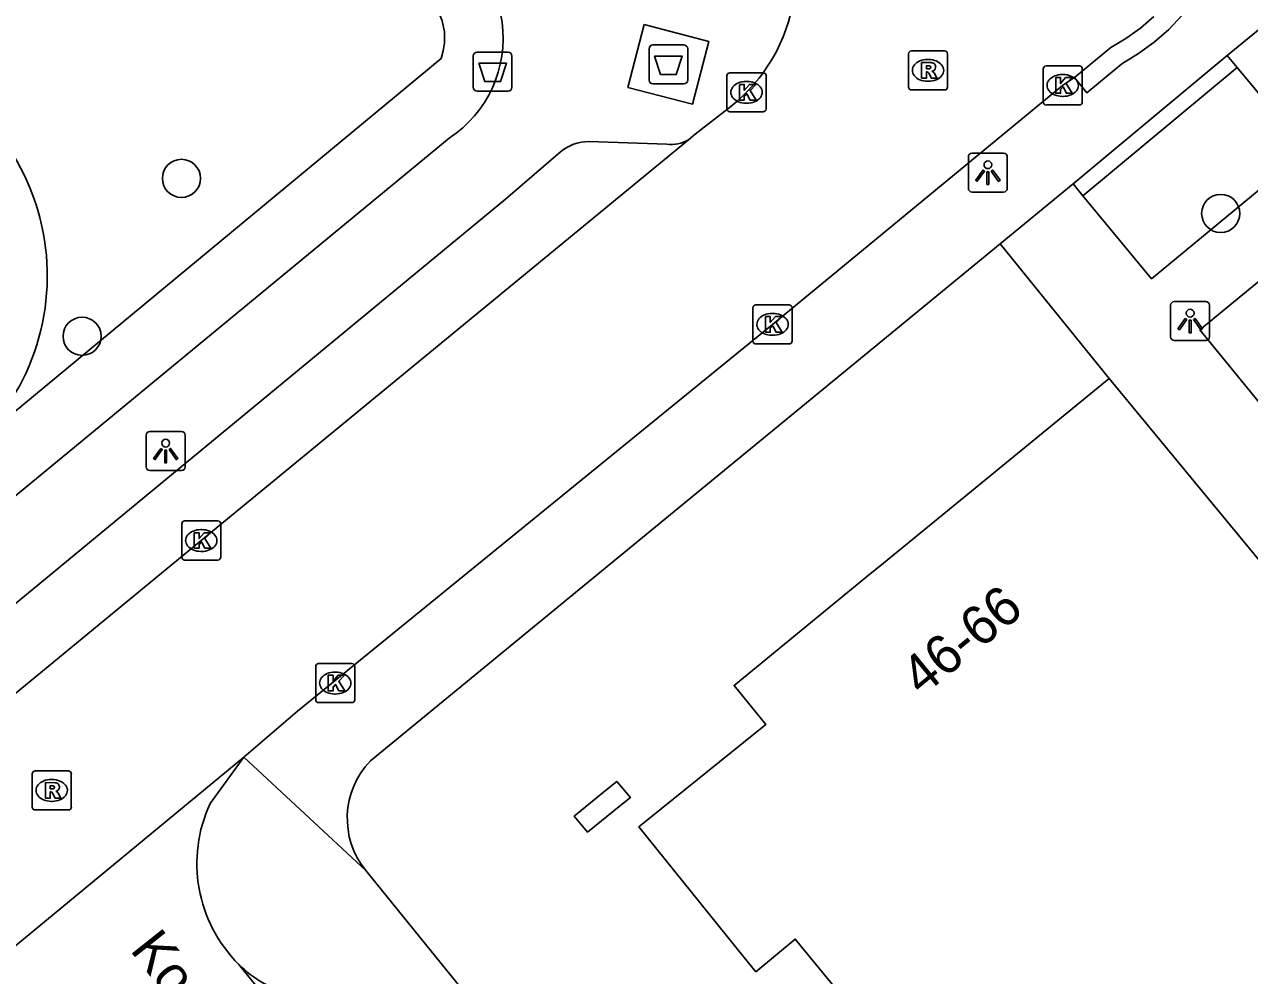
# Model space of a CAD drawing. Extents: x 161771 to 163125, y 382479 to 383177.
# Drawn here: x 162055.29 to 162086.66, y 383020.1 to 383044.46 of the extents above; entities that cross this region are included whole.
import ezdxf

# ---------------------------------------------------------------- set-up
doc = ezdxf.new("R2010")
doc.units = 0
for name, color, linetype in [('IMGEO_Afval_apart_plaats', 7, 'Continuous'), ('IMGEO_Afvalbak', 7, 'Continuous'), ('IMGEO_Boom', 7, 'Continuous'), ('IMGEO_Groenvoorziening', 7, 'Continuous'), ('IMGEO_Haag', 7, 'Continuous'), ('IMGEO_Kolk', 7, 'Continuous'), ('IMGEO_Lichtpunt', 7, 'Continuous'), ('IMGEO_Openbare_ruimte_label', 7, 'Continuous'), ('IMGEO_Pand', 7, 'Continuous'), ('IMGEO_Pand_nummerreeks', 7, 'Continuous'), ('IMGEO_Rijbaan_lokaal_open', 7, 'Continuous'), ('IMGEO_Rioolput', 7, 'Continuous'), ('IMGEO_Voetpad_gesloten', 7, 'Continuous'), ('IMGEO_Voetpad_open', 7, 'Continuous')]:
    doc.layers.add(name, color=color, linetype=linetype)

msp = doc.modelspace()

# ---------------------------------------------------------------- linework, layer by layer
at = {"layer": 'IMGEO_Afval_apart_plaats'}
for p, q in [((162071.282, 383043.033), (162071.282, 383043.833)), ((162071.282, 383043.833), (162071.282, 383043.033)), ((162071.382, 383043.933), (162072.172, 383043.933)), ((162072.172, 383043.933), (162071.382, 383043.933)), ((162072.272, 383043.833), (162072.272, 383043.033)), ((162072.272, 383043.033), (162072.272, 383043.833)), ((162072.172, 383042.933), (162071.382, 383042.933)), ((162071.382, 383042.933), (162072.172, 383042.933))]:
    msp.add_line(p, q, dxfattribs=at)
msp.add_lwpolyline([(162071.425, 383043.647), (162072.129, 383043.647), (162071.98, 383043.177), (162071.574, 383043.177), (162071.425, 383043.647)], dxfattribs=at)
for centre, start, end in [((162071.382, 383043.833), 90, 180), ((162071.382, 383043.833), 90, 180), ((162072.172, 383043.833), 0, 90), ((162072.172, 383043.833), 360, 90), ((162071.382, 383043.033), 180, 270), ((162071.382, 383043.033), 180, 270), ((162072.172, 383043.033), 270, 0), ((162072.172, 383043.033), 270, 0)]:
    msp.add_arc(centre, 0.1, start, end, dxfattribs=at)
at = {"layer": 'IMGEO_Afvalbak'}
for p, q in [((162066.782, 383042.848), (162066.782, 383043.648)), ((162066.782, 383043.648), (162066.782, 383042.848)), ((162066.882, 383043.748), (162067.672, 383043.748)), ((162067.672, 383043.748), (162066.882, 383043.748)), ((162067.772, 383043.648), (162067.772, 383042.848)), ((162067.772, 383042.848), (162067.772, 383043.648)), ((162067.672, 383042.748), (162066.882, 383042.748)), ((162066.882, 383042.748), (162067.672, 383042.748))]:
    msp.add_line(p, q, dxfattribs=at)
msp.add_lwpolyline([(162066.925, 383043.462), (162067.629, 383043.462), (162067.48, 383042.992), (162067.074, 383042.992), (162066.925, 383043.462)], dxfattribs=at)
for centre, start, end in [((162066.882, 383043.648), 90, 180), ((162066.882, 383043.648), 90, 180), ((162067.672, 383043.648), 0, 90), ((162067.672, 383043.648), 360, 90), ((162066.882, 383042.848), 180, 270), ((162066.882, 383042.848), 180, 270), ((162067.672, 383042.848), 270, 0), ((162067.672, 383042.848), 270, 0)]:
    msp.add_arc(centre, 0.1, start, end, dxfattribs=at)
at = {"layer": 'IMGEO_Boom'}
for centre in [(162059.31, 383040.514), (162085.92, 383039.616), (162056.767, 383036.47)]:
    msp.add_circle(centre, 0.489, dxfattribs=at)
at = {"layer": 'IMGEO_Groenvoorziening'}
msp.add_lwpolyline([(162054.873, 383049.583), (162054.524, 383048.124), (162065.002, 383045.564), (162065.244, 383045.458), (162065.45, 383045.324), (162065.634, 383045.158), (162065.775, 383044.983), (162065.893, 383044.778), (162065.987, 383044.547), (162066.043, 383044.267), (162066.043, 383043.989), (162066.012, 383043.78), (162065.956, 383043.583), (162053.824, 383033.535)], dxfattribs=at)
msp.add_arc((162049.948, 383038.019), 5.927, 310.8444, 70.7372, dxfattribs=at)
at = {"layer": 'IMGEO_Haag'}
msp.add_lwpolyline([(162086.342, 383043.353), (162082.393, 383040.066)], dxfattribs=at)
at = {"layer": 'IMGEO_Kolk'}
for p, q in [((162073.352, 383043.219), (162074.204, 383043.219)), ((162081.374, 383042.468), (162081.374, 383043.32)), ((162081.449, 383043.394), (162082.301, 383043.394)), ((162081.862, 383043.174), (162081.887, 383043.174)), ((162082.375, 383043.32), (162082.375, 383042.468)), ((162073.277, 383042.293), (162073.277, 383043.145)), ((162073.765, 383042.999), (162073.79, 383042.999)), ((162074.278, 383043.145), (162074.278, 383042.293)), ((162081.885, 383042.614), (162081.86, 383042.614)), ((162073.788, 383042.439), (162073.763, 383042.439)), ((162082.301, 383042.394), (162081.449, 383042.394)), ((162074.204, 383042.219), (162073.352, 383042.219)), ((162074.018, 383037.275), (162074.87, 383037.275)), ((162073.943, 383036.349), (162073.943, 383037.201)), ((162074.431, 383037.055), (162074.456, 383037.055)), ((162074.944, 383037.201), (162074.944, 383036.349)), ((162074.87, 383036.275), (162074.018, 383036.275)), ((162074.454, 383036.495), (162074.429, 383036.495)), ((162059.317, 383030.814), (162059.317, 383031.666)), ((162059.392, 383031.74), (162060.244, 383031.74)), ((162060.318, 383031.666), (162060.318, 383030.814)), ((162059.805, 383031.52), (162059.83, 383031.52)), ((162059.828, 383030.96), (162059.803, 383030.96)), ((162060.244, 383030.74), (162059.392, 383030.74)), ((162062.747, 383027.162), (162062.747, 383028.014)), ((162062.822, 383028.088), (162063.674, 383028.088)), ((162063.235, 383027.868), (162063.26, 383027.868)), ((162063.748, 383028.014), (162063.748, 383027.162)), ((162063.258, 383027.308), (162063.233, 383027.308)), ((162063.674, 383027.088), (162062.822, 383027.088))]:
    msp.add_line(p, q, dxfattribs=at)
for points in [[(162073.352, 383043.219), (162074.204, 383043.219)], [(162081.374, 383042.468), (162081.374, 383043.32)], [(162081.449, 383043.394), (162082.301, 383043.394)], [(162082.375, 383043.32), (162082.375, 383042.468)], [(162073.277, 383042.293), (162073.277, 383043.145)], [(162073.598, 383042.919), (162073.721, 383042.919), (162073.721, 383042.768), (162073.851, 383042.919), (162074.015, 383042.919), (162073.869, 383042.768), (162074.022, 383042.519), (162073.87, 383042.519), (162073.785, 383042.683), (162073.721, 383042.616), (162073.721, 383042.519), (162073.598, 383042.519), (162073.598, 383042.919)], [(162074.278, 383043.145), (162074.278, 383042.293)], [(162081.695, 383043.094), (162081.818, 383043.094), (162081.818, 383042.943), (162081.948, 383043.094), (162082.112, 383043.094), (162081.966, 383042.943), (162082.119, 383042.694), (162081.967, 383042.694), (162081.882, 383042.858), (162081.818, 383042.791), (162081.818, 383042.694), (162081.695, 383042.694), (162081.695, 383043.094)], [(162082.301, 383042.394), (162081.449, 383042.394)], [(162074.204, 383042.219), (162073.352, 383042.219)], [(162074.018, 383037.275), (162074.87, 383037.275)], [(162073.943, 383036.349), (162073.943, 383037.201)], [(162074.264, 383036.975), (162074.387, 383036.975), (162074.387, 383036.824), (162074.517, 383036.975), (162074.681, 383036.975), (162074.535, 383036.824), (162074.688, 383036.575), (162074.536, 383036.575), (162074.451, 383036.739), (162074.387, 383036.672), (162074.387, 383036.575), (162074.264, 383036.575), (162074.264, 383036.975)], [(162074.944, 383037.201), (162074.944, 383036.349)], [(162074.87, 383036.275), (162074.018, 383036.275)], [(162059.317, 383030.814), (162059.317, 383031.666)], [(162059.392, 383031.74), (162060.244, 383031.74)], [(162060.318, 383031.666), (162060.318, 383030.814)], [(162059.638, 383031.44), (162059.761, 383031.44), (162059.761, 383031.289), (162059.891, 383031.44), (162060.055, 383031.44), (162059.909, 383031.289), (162060.062, 383031.04), (162059.91, 383031.04), (162059.825, 383031.204), (162059.761, 383031.137), (162059.761, 383031.04), (162059.638, 383031.04), (162059.638, 383031.44)], [(162060.244, 383030.74), (162059.392, 383030.74)], [(162062.747, 383027.162), (162062.747, 383028.014)], [(162062.822, 383028.088), (162063.674, 383028.088)], [(162063.748, 383028.014), (162063.748, 383027.162)], [(162063.068, 383027.788), (162063.191, 383027.788), (162063.191, 383027.637), (162063.321, 383027.788), (162063.485, 383027.788), (162063.339, 383027.637), (162063.492, 383027.388), (162063.34, 383027.388), (162063.255, 383027.552), (162063.191, 383027.485), (162063.191, 383027.388), (162063.068, 383027.388), (162063.068, 383027.788)], [(162063.674, 383027.088), (162062.822, 383027.088)]]:
    msp.add_lwpolyline(points, dxfattribs=at)
for centre, start, end in [((162073.354, 383043.143), 91.552, 178.448), ((162073.354, 383043.143), 91.552, 178.448), ((162074.202, 383043.143), 1.552, 88.448), ((162074.202, 383043.143), 1.552, 88.448), ((162081.451, 383043.318), 91.552, 178.448), ((162081.451, 383043.318), 91.552, 178.448), ((162082.299, 383043.318), 1.552, 88.448), ((162082.299, 383043.318), 1.552, 88.448), ((162073.354, 383042.295), 181.552, 268.448), ((162073.354, 383042.295), 181.552, 268.448), ((162074.202, 383042.295), 271.552, 358.448), ((162074.202, 383042.295), 271.552, 358.448), ((162081.451, 383042.47), 181.552, 268.448), ((162081.451, 383042.47), 181.552, 268.448), ((162082.299, 383042.47), 271.552, 358.448), ((162082.299, 383042.47), 271.552, 358.448), ((162074.02, 383037.199), 91.552, 178.448), ((162074.02, 383037.199), 91.552, 178.448), ((162074.868, 383037.199), 1.552, 88.448), ((162074.868, 383037.199), 1.552, 88.448), ((162074.02, 383036.351), 181.552, 268.448), ((162074.02, 383036.351), 181.552, 268.448), ((162074.868, 383036.351), 271.552, 358.448), ((162074.868, 383036.351), 271.552, 358.448), ((162059.394, 383031.664), 91.552, 178.448), ((162059.394, 383031.664), 91.552, 178.448), ((162060.242, 383031.664), 1.552, 88.448), ((162060.242, 383031.664), 1.552, 88.448), ((162059.394, 383030.816), 181.552, 268.448), ((162059.394, 383030.816), 181.552, 268.448), ((162060.242, 383030.816), 271.552, 358.448), ((162060.242, 383030.816), 271.552, 358.448), ((162062.824, 383028.012), 91.552, 178.448), ((162062.824, 383028.012), 91.552, 178.448), ((162063.672, 383028.012), 1.552, 88.448), ((162063.672, 383028.012), 1.552, 88.448), ((162062.824, 383027.164), 181.552, 268.448), ((162062.824, 383027.164), 181.552, 268.448), ((162063.672, 383027.164), 271.552, 358.448), ((162063.672, 383027.164), 271.552, 358.448)]:
    msp.add_arc(centre, 0.0765, start, end, dxfattribs=at)
for centre, major_axis, ratio, start_param, end_param in [((162081.861, 383042.894), (-0.387, 0.002), 0.722429, 4.712389, 7.853982), ((162081.886, 383042.894), (-0.39, 0.002), 0.717154, 1.570796, 4.712389), ((162073.764, 383042.719), (-0.387, 0.002), 0.722429, 4.712389, 7.853982), ((162073.789, 383042.719), (-0.39, 0.002), 0.717154, 1.570796, 4.712389), ((162074.43, 383036.775), (-0.387, 0.002), 0.722429, 4.712389, 7.853982), ((162074.455, 383036.775), (-0.39, 0.002), 0.717154, 1.570796, 4.712389), ((162059.804, 383031.24), (-0.387, 0.002), 0.722429, 4.712389, 7.853982), ((162059.829, 383031.24), (-0.39, 0.002), 0.717154, 1.570796, 4.712389), ((162063.234, 383027.588), (-0.387, 0.002), 0.722429, 4.712389, 7.853982), ((162063.259, 383027.588), (-0.39, 0.002), 0.717154, 1.570796, 4.712389)]:
    msp.add_ellipse(centre, major_axis=major_axis, ratio=ratio, start_param=start_param, end_param=end_param, dxfattribs=at)
at = {"layer": 'IMGEO_Lichtpunt'}
for p, q in [((162079.459, 383041.065), (162079.459, 383040.258)), ((162079.459, 383041.065), (162079.459, 383040.258)), ((162080.361, 383041.16), (162079.553, 383041.16)), ((162080.361, 383041.16), (162079.553, 383041.16)), ((162080.455, 383040.258), (162080.455, 383041.065)), ((162080.455, 383040.258), (162080.455, 383041.065)), ((162079.553, 383040.164), (162080.361, 383040.164)), ((162079.553, 383040.164), (162080.361, 383040.164)), ((162084.638, 383037.264), (162084.638, 383036.457)), ((162084.638, 383037.264), (162084.638, 383036.457)), ((162085.54, 383037.359), (162084.732, 383037.359)), ((162085.54, 383037.359), (162084.732, 383037.359)), ((162085.634, 383036.457), (162085.634, 383037.264)), ((162085.634, 383036.457), (162085.634, 383037.264)), ((162084.732, 383036.363), (162085.54, 383036.363)), ((162084.732, 383036.363), (162085.54, 383036.363)), ((162058.407, 383033.936), (162058.407, 383033.129)), ((162058.407, 383033.936), (162058.407, 383033.129)), ((162059.309, 383034.031), (162058.501, 383034.031)), ((162059.309, 383034.031), (162058.501, 383034.031)), ((162059.403, 383033.129), (162059.403, 383033.936)), ((162059.403, 383033.129), (162059.403, 383033.936)), ((162058.501, 383033.035), (162059.309, 383033.035)), ((162058.501, 383033.035), (162059.309, 383033.035))]:
    msp.add_line(p, q, dxfattribs=at)
for points in [[(162079.833, 383040.729), (162079.872, 383040.701), (162079.684, 383040.439), (162079.646, 383040.466), (162079.833, 383040.729)], [(162079.935, 383040.681), (162079.982, 383040.681), (162079.982, 383040.359), (162079.935, 383040.359), (162079.935, 383040.681)], [(162080.045, 383040.701), (162080.083, 383040.728), (162080.27, 383040.466), (162080.231, 383040.438), (162080.045, 383040.701)], [(162085.012, 383036.928), (162085.051, 383036.9), (162084.863, 383036.638), (162084.825, 383036.665), (162085.012, 383036.928)], [(162085.224, 383036.9), (162085.262, 383036.927), (162085.449, 383036.665), (162085.41, 383036.637), (162085.224, 383036.9)], [(162085.114, 383036.88), (162085.161, 383036.88), (162085.161, 383036.558), (162085.114, 383036.558), (162085.114, 383036.88)], [(162058.781, 383033.6), (162058.82, 383033.572), (162058.632, 383033.31), (162058.594, 383033.337), (162058.781, 383033.6)], [(162058.883, 383033.552), (162058.93, 383033.552), (162058.93, 383033.23), (162058.883, 383033.23), (162058.883, 383033.552)], [(162058.993, 383033.572), (162059.031, 383033.599), (162059.218, 383033.337), (162059.179, 383033.309), (162058.993, 383033.572)]]:
    msp.add_lwpolyline(points, dxfattribs=at)
for centre in [(162079.958, 383040.863), (162085.137, 383037.062), (162058.906, 383033.734)]:
    msp.add_circle(centre, 0.0994, dxfattribs=at)
for centre, start, end in [((162079.553, 383041.065), 90, 180), ((162079.553, 383041.065), 90, 180), ((162080.361, 383041.065), 0, 90), ((162080.361, 383041.065), 0, 90), ((162079.553, 383040.258), 180, 270), ((162079.553, 383040.258), 180, 270), ((162080.361, 383040.258), 270, 0), ((162080.361, 383040.258), 270, 360), ((162084.732, 383037.264), 90, 180), ((162084.732, 383037.264), 90, 180), ((162085.54, 383037.264), 0, 90), ((162085.54, 383037.264), 0, 90), ((162084.732, 383036.457), 180, 270), ((162084.732, 383036.457), 180, 270), ((162085.54, 383036.457), 270, 0), ((162085.54, 383036.457), 270, 360), ((162058.501, 383033.936), 90, 180), ((162058.501, 383033.936), 90, 180), ((162059.309, 383033.936), 0, 90), ((162059.309, 383033.936), 0, 90), ((162058.501, 383033.129), 180, 270), ((162058.501, 383033.129), 180, 270), ((162059.309, 383033.129), 270, 0), ((162059.309, 383033.129), 270, 360)]:
    msp.add_arc(centre, 0.0946, start, end, dxfattribs=at)
at = {"layer": 'IMGEO_Pand'}
for points in [[(162083.063, 383035.388), (162077.195, 383030.585), (162076.947, 383030.383), (162073.459, 383027.528), (162074.269, 383026.524), (162071.024, 383023.906), (162073.721, 383020.563), (162074.019, 383020.194), (162075.026, 383021.032), (162078.017, 383017.385), (162076.998, 383016.566), (162079.828, 383013.1), (162080.03, 383012.852), (162082.626, 383009.673), (162086.938, 383013.218), (162094.634, 383019.547), (162095.439, 383020.209)], [(162095.439, 383020.209), (162090.418, 383026.404), (162089.585, 383025.726), (162088.448, 383027.121), (162089.281, 383027.801), (162090.37, 383028.688), (162088.483, 383031.005), (162087.385, 383030.153), (162083.063, 383035.388)], [(162070.211, 383024.87), (162069.366, 383024.178), (162069.707, 383023.773), (162070.559, 383024.458), (162070.804, 383024.655), (162070.457, 383025.071), (162070.211, 383024.87)]]:
    msp.add_lwpolyline(points, dxfattribs=at)
at = {"layer": 'IMGEO_Rijbaan_lokaal_open'}
for points in [[(162086.086, 383043.66), (162090.541, 383047.319)], [(162082.172, 383043.094), (162083.102, 383043.867), (162083.493, 383044.097), (162083.862, 383044.361), (162084.206, 383044.656)], [(162086.086, 383043.66), (162086.342, 383043.353)], [(162088.63, 383040.609), (162086.342, 383043.353)], [(162060.907, 383025.687), (162062.28, 383026.873), (162074.439, 383036.776), (162081.871, 383042.895), (162082.172, 383043.094)], [(162072.291, 383041.505), (162072.467, 383041.65), (162073.373, 383042.355)], [(162072.291, 383041.505), (162059.815, 383031.239), (162051.68, 383024.544)], [(162054.272, 383020.215), (162060.907, 383025.687)], [(162060.907, 383025.687), (162060.043, 383024.503)], [(162060.777, 383020.384), (162074.935, 383002.928)]]:
    msp.add_lwpolyline(points, dxfattribs=at)
for centre, radius, start, end in [((162070.646, 383045.804), 4.397, 308.3321, 351.101), ((162063.359, 383022.969), 3.653, 155.1725, 225.0355)]:
    msp.add_arc(centre, radius, start, end, dxfattribs=at)
at = {"layer": 'IMGEO_Rioolput'}
for p, q in [((162077.924, 383042.854), (162077.924, 383043.706)), ((162077.999, 383043.78), (162078.851, 383043.78)), ((162078.412, 383043.56), (162078.437, 383043.56)), ((162078.925, 383043.706), (162078.925, 383042.854)), ((162078.435, 383043), (162078.41, 383043)), ((162078.851, 383042.78), (162077.999, 383042.78)), ((162055.564, 383025.339), (162056.416, 383025.339)), ((162055.489, 383024.413), (162055.489, 383025.265)), ((162055.977, 383025.119), (162056.002, 383025.119)), ((162056.49, 383025.265), (162056.49, 383024.413)), ((162056, 383024.559), (162055.975, 383024.559)), ((162056.416, 383024.339), (162055.564, 383024.339))]:
    msp.add_line(p, q, dxfattribs=at)
for points in [[(162077.924, 383042.854), (162077.924, 383043.706)], [(162077.999, 383043.78), (162078.851, 383043.78)], [(162078.513, 383043.478), (162078.261, 383043.48), (162078.261, 383043.08)], [(162078.925, 383043.706), (162078.925, 383042.854)], [(162078.261, 383043.08), (162078.385, 383043.08), (162078.385, 383043.242), (162078.396, 383043.242)], [(162078.439, 383043.399), (162078.385, 383043.399), (162078.385, 383043.318)], [(162078.385, 383043.318), (162078.437, 383043.318)], [(162078.443, 383043.213), (162078.514, 383043.08), (162078.654, 383043.08), (162078.589, 383043.206)], [(162078.851, 383042.78), (162077.999, 383042.78)], [(162055.564, 383025.339), (162056.416, 383025.339)], [(162055.489, 383024.413), (162055.489, 383025.265)], [(162056.078, 383025.037), (162055.826, 383025.039), (162055.826, 383024.639)], [(162056.49, 383025.265), (162056.49, 383024.413)], [(162055.826, 383024.639), (162055.95, 383024.639), (162055.95, 383024.801), (162055.961, 383024.801)], [(162056.004, 383024.958), (162055.95, 383024.958), (162055.95, 383024.877)], [(162055.95, 383024.877), (162056.002, 383024.877)], [(162056.008, 383024.772), (162056.079, 383024.639), (162056.219, 383024.639), (162056.154, 383024.765)], [(162056.416, 383024.339), (162055.564, 383024.339)]]:
    msp.add_lwpolyline(points, dxfattribs=at)
for centre, radius, start, end in [((162078.001, 383043.704), 0.0765, 91.552, 178.448), ((162078.001, 383043.704), 0.0765, 91.552, 178.448), ((162078.512, 383043.368), 0.109, 350.3612, 89.416), ((162078.849, 383043.704), 0.0765, 1.552, 88.448), ((162078.849, 383043.704), 0.0765, 1.552, 88.448), ((162078.395, 383043.189), 0.0533, 26.0293, 88.6989), ((162078.421, 383043.507), 0.19, 274.7715, 282.9687), ((162078.445, 383043.303), 0.0964, 77.0061, 93.1865), ((162078.459, 383043.36), 0.0378, 276.6634, 79.6772), ((162078.51, 383043.368), 0.112, 277.5842, 350.9817), ((162078.494, 383043.153), 0.108, 29.5134, 73.7905), ((162078.001, 383042.856), 0.0765, 181.552, 268.448), ((162078.001, 383042.856), 0.0765, 181.552, 268.448), ((162078.849, 383042.856), 0.0765, 271.552, 358.448), ((162078.849, 383042.856), 0.0765, 271.552, 358.448), ((162055.566, 383025.263), 0.0765, 91.552, 178.448), ((162055.566, 383025.263), 0.0765, 91.552, 178.448), ((162056.414, 383025.263), 0.0765, 1.552, 88.448), ((162056.414, 383025.263), 0.0765, 1.552, 88.448), ((162056.077, 383024.927), 0.109, 350.3612, 89.416), ((162055.96, 383024.748), 0.0533, 26.0293, 88.6989), ((162055.986, 383025.066), 0.19, 274.7715, 282.9687), ((162056.01, 383024.862), 0.0964, 77.0061, 93.1865), ((162056.024, 383024.919), 0.0378, 276.6634, 79.6772), ((162056.075, 383024.927), 0.112, 277.5842, 350.9817), ((162056.059, 383024.712), 0.108, 29.5134, 73.7905), ((162055.566, 383024.415), 0.0765, 181.552, 268.448), ((162055.566, 383024.415), 0.0765, 181.552, 268.448), ((162056.414, 383024.415), 0.0765, 271.552, 358.448), ((162056.414, 383024.415), 0.0765, 271.552, 358.448)]:
    msp.add_arc(centre, radius, start, end, dxfattribs=at)
for centre, major_axis, ratio, start_param, end_param in [((162078.411, 383043.28), (-0.387, 0.002), 0.722429, 4.712389, 7.853982), ((162078.436, 383043.28), (-0.39, 0.002), 0.717154, 1.570796, 4.712389), ((162055.976, 383024.839), (-0.387, 0.002), 0.722429, 4.712389, 7.853982), ((162056.001, 383024.839), (-0.39, 0.002), 0.717154, 1.570796, 4.712389)]:
    msp.add_ellipse(centre, major_axis=major_axis, ratio=ratio, start_param=start_param, end_param=end_param, dxfattribs=at)
at = {"layer": 'IMGEO_Voetpad_gesloten'}
msp.add_lwpolyline([(162071.157, 383044.452), (162072.814, 383044.023), (162072.398, 383042.415), (162070.741, 383042.844), (162071.157, 383044.452)], dxfattribs=at)
at = {"layer": 'IMGEO_Voetpad_open'}
for points in [[(162084.933, 383044.692), (162084.589, 383044.331), (162084.215, 383044.002), (162083.812, 383043.709), (162083.385, 383043.452), (162082.488, 383042.706), (162082.172, 383043.094)], [(162082.138, 383040.374), (162086.086, 383043.66)], [(162066.164, 383041.545), (162050.818, 383028.895)], [(162069.738, 383041.456), (162071.735, 383041.387)], [(162052.842, 383027.802), (162067.606, 383039.985), (162069.014, 383041.191)], [(162080.276, 383038.84), (162082.138, 383040.374)], [(162082.393, 383040.066), (162082.138, 383040.374)], [(162082.393, 383040.066), (162084.149, 383037.945), (162087.152, 383040.423), (162088.301, 383039.037)], [(162064.148, 383025.596), (162080.276, 383038.84)], [(162083.063, 383035.388), (162080.276, 383038.84)], [(162088.301, 383039.037), (162085.383, 383036.632), (162096.032, 383023.611)], [(162060.907, 383025.687), (162064.029, 383022.789)], [(162077.904, 383005.666), (162064.029, 383022.789)]]:
    msp.add_lwpolyline(points, dxfattribs=at)
for centre, radius, start, end in [((162064.496, 383044.099), 3.05, 303.1505, 72.4453), ((162069.735, 383040.342), 1.114, 89.8594, 130.3481), ((162071.847, 383042.228), 0.848, 262.4049, 301.5593), ((162065.676, 383024.125), 2.121, 136.0896, 219.0553), ((162062.837, 383022.436), 2.907, 224.8975, 255.5295)]:
    msp.add_arc(centre, radius, start, end, dxfattribs=at)

# ---------------------------------------------------------------- texts
at = {"layer": 'IMGEO_Openbare_ruimte_label'}
msp.add_text('Korte Havenstraat', height=1, rotation=308.4629, dxfattribs=at).set_placement((162057.972, 383020.751))
at = {"layer": 'IMGEO_Pand_nummerreeks'}
msp.add_text('46-66', height=1, rotation=39.2972, dxfattribs=at).set_placement((162078.268, 383027.225))

doc.saveas('drawing.dxf')
